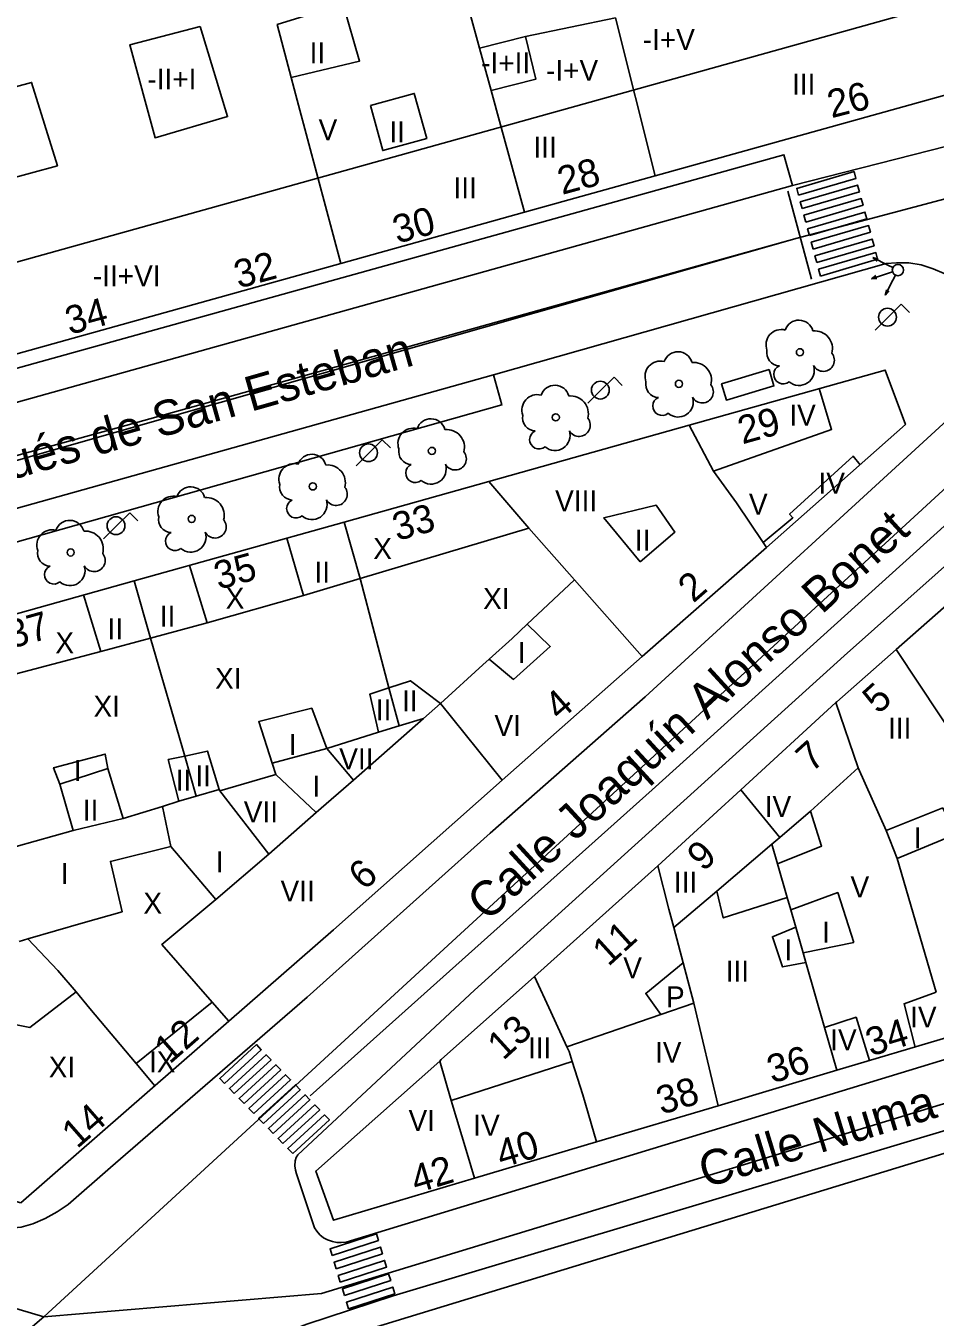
# Model space of a CAD drawing. Extents: x 282771 to 285132, y 4823109 to 4825496.
# Drawn here: x 284428.2 to 284493.3, y 4824382.7 to 4824475.1 of the extents above; entities that cross this region are included whole.
import ezdxf

# ---------------------------------------------------------------- set-up
doc = ezdxf.new("R2010")
doc.units = 0
for name, color, linetype in [('ACERA-BORDILLO', 7, 'Continuous'), ('ARBOL', 7, 'Continuous'), ('CALLE-EJE', 7, 'Continuous'), ('CALLE-TEXTO', 7, 'Continuous'), ('EDIFICIO', 7, 'Continuous'), ('FAROLA', 7, 'Continuous'), ('INTERIOR-EDIFICIO', 7, 'Continuous'), ('MARQUESINA-BUS', 7, 'Continuous'), ('MEDIANERA', 7, 'Continuous'), ('NUM-PORTAL', 7, 'Continuous'), ('NUM-VADO', 7, 'Continuous'), ('PASO-PEATONES', 7, 'Continuous'), ('SEMAFORO', 7, 'Continuous'), ('SENAL-VIARIA', 7, 'Continuous'), ('TXT-ALTURA-EDIFICIO', 7, 'Continuous')]:
    doc.layers.add(name, color=color, linetype=linetype)

msp = doc.modelspace()

# ---------------------------------------------------------------- linework, layer by layer
at = {"layer": 'ACERA-BORDILLO'}
for points in [[(284502.776, 4824468.684), (284483.102, 4824463.669)], [(284483.102, 4824463.669), (284482.497, 4824465.872), (284356.368, 4824430.767), (284357.025, 4824428.442), (284355.394, 4824427.984), (284355.041, 4824427.901), (284354.669, 4824427.85), (284354.282, 4824427.833), (284353.886, 4824427.855), (284353.485, 4824427.919), (284353.087, 4824428.024), (284352.698, 4824428.171), (284352.324, 4824428.36), (284351.972, 4824428.586)], [(284351.355, 4824418.141), (284352.215, 4824418.951), (284353.015, 4824419.581), (284353.955, 4824419.961), (284357.367, 4824420.902), (284358.047, 4824418.497), (284369.46, 4824421.723), (284368.788, 4824424.101), (284384.839, 4824428.597), (284385.5, 4824426.257), (284462.318, 4824447.969), (284461.707, 4824450.13), (284489.814, 4824458.1), (284490.564, 4824458.15), (284491.444, 4824458.13), (284492.314, 4824457.99), (284493.174, 4824457.72), (284493.974, 4824457.37)], [(284495.584, 4824448.18), (284472.564, 4824427.081), (284461.484, 4824417.311), (284448.384, 4824405.591), (284434.305, 4824393.391), (284431.285, 4824390.751), (284430.485, 4824390.211), (284429.635, 4824389.741), (284428.755, 4824389.351), (284427.905, 4824389.121), (284427.375, 4824389.081), (284426.865, 4824389.081), (284426.335, 4824389.101), (284425.195, 4824389.281), (284424.165, 4824389.551), (284422.345, 4824390.021), (284354.615, 4824408.781)], [(284500.265, 4824441.997), (284486.814, 4824430.011), (284460.364, 4824406.091), (284447.721, 4824394.305), (284447.602, 4824394.108), (284447.512, 4824393.878), (284447.499, 4824393.502), (284447.553, 4824393.192), (284447.62, 4824392.942), (284448.901, 4824389.078), (284449.068, 4824388.832), (284449.275, 4824388.576), (284449.541, 4824388.359), (284449.846, 4824388.201), (284450.201, 4824388.083), (284450.497, 4824388.024), (284450.802, 4824388.014), (284451.182, 4824388.038), (284534.83, 4824413.564)], [(284428.355, 4824371.671), (284445.734, 4824381.151), (284446.974, 4824381.661), (284448.364, 4824382.181), (284454.534, 4824384.211), (284501.904, 4824398.411)]]:
    msp.add_lwpolyline(points, dxfattribs=at)
at = {"layer": 'ARBOL'}
for centre in [(284483.644, 4824451.74), (284474.984, 4824449.48), (284466.174, 4824447.08), (284457.304, 4824444.68), (284448.784, 4824442.14), (284440.114, 4824439.81), (284431.455, 4824437.41)]:
    msp.add_circle(centre, 0.255, dxfattribs=at)
for centre, radius, start, end in [((284482.314, 4824452.27), 1.097, 75.4318, 200.55608), ((284483.574, 4824453), 1.038, 15.64228, 161.38435), ((284484.704, 4824452), 1.272, 345.03273, 95.79925), ((284474.914, 4824450.74), 1.038, 15.64228, 161.38435), ((284482.204, 4824451.7), 0.935, 168.59898, 268.13236), ((284485.314, 4824451.17), 0.797, 208.96246, 38.99103), ((284473.654, 4824450.01), 1.097, 75.4318, 200.55608), ((284476.044, 4824449.74), 1.272, 345.03273, 95.79925), ((284482.444, 4824450.15), 0.672, 113.73672, 309.4725), ((284483.584, 4824450.45), 1.086, 228.95447, 17.92796), ((284473.544, 4824449.44), 0.935, 168.59898, 268.13236), ((284464.844, 4824447.61), 1.097, 75.4318, 200.55608), ((284466.104, 4824448.34), 1.038, 15.64228, 161.38435), ((284476.654, 4824448.91), 0.797, 208.96246, 38.99103), ((284467.234, 4824447.34), 1.272, 345.03273, 95.79925), ((284473.784, 4824447.89), 0.672, 113.73672, 309.4725), ((284474.924, 4824448.19), 1.086, 228.95447, 17.92796), ((284457.234, 4824445.94), 1.038, 15.64228, 161.38435), ((284464.734, 4824447.04), 0.935, 168.59898, 268.13236), ((284467.844, 4824446.51), 0.797, 208.96246, 38.99103), ((284455.974, 4824445.21), 1.097, 75.4318, 200.55608), ((284458.364, 4824444.94), 1.272, 345.03273, 95.79925), ((284464.974, 4824445.49), 0.672, 113.73672, 309.4725), ((284466.114, 4824445.79), 1.086, 228.95447, 17.92796), ((284448.714, 4824443.4), 1.038, 15.64228, 161.38435), ((284455.864, 4824444.64), 0.935, 168.59898, 268.13236), ((284458.974, 4824444.11), 0.797, 208.96246, 38.99103), ((284447.454, 4824442.67), 1.097, 75.4318, 200.55608), ((284449.844, 4824442.4), 1.272, 345.03273, 95.79925), ((284456.104, 4824443.09), 0.672, 113.73672, 309.4725), ((284457.244, 4824443.39), 1.086, 228.95447, 17.92796), ((284447.344, 4824442.1), 0.935, 168.59898, 268.13236), ((284438.785, 4824440.34), 1.097, 75.4318, 200.55608), ((284440.044, 4824441.07), 1.038, 15.64228, 161.38435), ((284441.174, 4824440.07), 1.272, 345.03273, 95.79925), ((284450.454, 4824441.57), 0.797, 208.96246, 38.99103), ((284447.584, 4824440.55), 0.672, 113.73672, 309.4725), ((284448.724, 4824440.85), 1.086, 228.95447, 17.92796), ((284431.385, 4824438.67), 1.038, 15.64228, 161.38435), ((284438.675, 4824439.77), 0.935, 168.59898, 268.13236), ((284441.784, 4824439.24), 0.797, 208.96246, 38.99103), ((284430.125, 4824437.94), 1.097, 75.4318, 200.55608), ((284432.515, 4824437.67), 1.272, 345.03273, 95.79925), ((284438.915, 4824438.22), 0.672, 113.73672, 309.4725), ((284440.055, 4824438.52), 1.086, 228.95447, 17.92796), ((284430.015, 4824437.37), 0.935, 168.59898, 268.13236), ((284433.125, 4824436.84), 0.797, 208.96246, 38.99103), ((284430.255, 4824435.82), 0.672, 113.73672, 309.4725), ((284431.395, 4824436.12), 1.086, 228.95447, 17.92796)]:
    msp.add_arc(centre, radius, start, end, dxfattribs=at)
at = {"layer": 'CALLE-EJE'}
for points in [[(284348.395, 4824421.451), (284483.447, 4824459.906), (284512.258, 4824467.574)], [(284512.258, 4824467.574), (284502.139, 4824449.446), (284429.525, 4824382.711)], [(284323.226, 4824414.301), (284429.525, 4824382.711)], [(284543.7, 4824413.303), (284534.054, 4824410.191), (284449.414, 4824384.381), (284429.525, 4824382.711)], [(284429.525, 4824382.711), (284421.25, 4824375.638), (284305.456, 4824344.081)]]:
    msp.add_lwpolyline(points, dxfattribs=at)
at = {"layer": 'EDIFICIO'}
for points in [[(284502.844, 4824472.61), (284473.284, 4824464.37), (284463.944, 4824461.77), (284450.784, 4824458.1), (284428.135, 4824451.78), (284418.185, 4824449.01), (284408.225, 4824446.23), (284376.415, 4824437.36), (284363.145, 4824433.66), (284352.125, 4824430.59), (284350.505, 4824436.69), (284345.265, 4824456.38), (284346.405, 4824459.08), (284355.585, 4824461.49), (284368.485, 4824464.89)], [(284427.895, 4824390.861), (284442.764, 4824403.861), (284450.254, 4824410.391), (284462.344, 4824421.101), (284472.364, 4824429.971), (284481.264, 4824437.76), (284491.197, 4824446.567), (284489.737, 4824450.467), (284475.726, 4824446.526), (284461.387, 4824442.497), (284451.023, 4824439.586), (284435.995, 4824435.384), (284421.603, 4824431.356), (284406.844, 4824427.236), (284392.124, 4824423.126), (284384.02, 4824420.865), (284363.301, 4824415.105), (284357.915, 4824413.616), (284358.754, 4824409.986), (284372.507, 4824406.185), (284385.555, 4824402.561), (284427.895, 4824390.861)], [(284464.644, 4824407.071), (284473.474, 4824414.971), (284479.414, 4824420.431), (284486.204, 4824426.661), (284486.294, 4824426.721), (284490.544, 4824430.471), (284500.294, 4824439.05)], [(284523.694, 4824374.331), (284512.254, 4824367.291), (284484.164, 4824351.271), (284454.124, 4824339.981), (284447.014, 4824380.041), (284497.374, 4824395.441), (284511.244, 4824399.561), (284518.494, 4824401.751), (284525.534, 4824403.861), (284534.085, 4824406.408), (284538.597, 4824404.75), (284546.829, 4824392.109), (284545.912, 4824388.022), (284543.523, 4824386.551), (284536.184, 4824382.031), (284530.024, 4824378.241), (284523.694, 4824374.331)], [(284494.324, 4824402.741), (284486.294, 4824400.351), (284477.804, 4824397.811), (284469.094, 4824395.221), (284460.364, 4824392.621), (284450.264, 4824389.611), (284448.994, 4824393.131), (284457.864, 4824401.011), (284457.974, 4824401.111), (284464.644, 4824407.071)]]:
    msp.add_lwpolyline(points, dxfattribs=at)
at = {"layer": 'FAROLA'}
for p, q in [((284490.894, 4824455.18), (284489.954, 4824454.25)), ((284491.484, 4824454.59), (284490.894, 4824455.18)), ((284489.954, 4824454.25), (284489.024, 4824453.31)), ((284470.341, 4824449.961), (284469.401, 4824449.031)), ((284470.931, 4824449.371), (284470.341, 4824449.961)), ((284469.401, 4824449.031), (284468.471, 4824448.091)), ((284453.748, 4824445.478), (284452.808, 4824444.548)), ((284454.338, 4824444.888), (284453.748, 4824445.478)), ((284452.808, 4824444.548), (284451.878, 4824443.608)), ((284435.678, 4824440.255), (284434.738, 4824439.325)), ((284436.268, 4824439.665), (284435.678, 4824440.255)), ((284434.738, 4824439.325), (284433.808, 4824438.385))]:
    msp.add_line(p, q, dxfattribs=at)
for centre in [(284489.914, 4824454.25), (284469.361, 4824449.031), (284452.768, 4824444.548), (284434.698, 4824439.325)]:
    msp.add_circle(centre, 0.637, dxfattribs=at)
at = {"layer": 'INTERIOR-EDIFICIO'}
for points in [[(284454.724, 4824477.61), (284450.954, 4824476.64), (284452.134, 4824472.58), (284447.245, 4824471.4), (284446.234, 4824475.21), (284450.342, 4824476.455), (284448.724, 4824483.82), (284452.584, 4824484.89), (284454.724, 4824477.61)], [(284440.714, 4824475.06), (284435.685, 4824473.75), (284437.495, 4824467.1), (284442.684, 4824468.61), (284440.714, 4824475.06)], [(284463.994, 4824474.35), (284460.722, 4824473.499), (284461.545, 4824470.468), (284464.744, 4824471.28), (284463.994, 4824474.35)], [(284423.513, 4824467.45), (284424.691, 4824463.509), (284430.505, 4824465.09), (284428.655, 4824471.05), (284422.902, 4824469.489), (284422.514, 4824470.79), (284420.075, 4824470.08), (284421.115, 4824466.73), (284423.513, 4824467.45)], [(284452.904, 4824469.4), (284453.794, 4824466.18), (284456.934, 4824467.05), (284456.044, 4824470.27), (284452.904, 4824469.4)], [(284472.214, 4824436.74), (284474.694, 4824438.87), (284473.354, 4824440.8), (284469.604, 4824439.88), (284472.214, 4824436.74)], [(284464.124, 4824432.281), (284465.774, 4824430.681), (284463.144, 4824428.321), (284461.405, 4824429.77), (284463.044, 4824431.261), (284464.124, 4824432.281)], [(284454.954, 4824424.991), (284453.484, 4824424.551), (284452.874, 4824427.271), (284454.234, 4824427.721), (284455.774, 4824428.231), (284457.914, 4824426.591), (284456.704, 4824425.531), (284454.954, 4824424.991)], [(284448.704, 4824426.261), (284444.914, 4824425.311), (284445.874, 4824422.321), (284446.134, 4824421.513), (284449.025, 4824418.79), (284451.684, 4824421.121), (284449.784, 4824423.381), (284448.704, 4824426.261)], [(284427.565, 4824416.371), (284431.635, 4824417.511), (284430.675, 4824420.821), (284430.235, 4824422.001), (284433.925, 4824422.981), (284434.105, 4824421.941), (284435.215, 4824418.361), (284438.015, 4824419.221), (284439.195, 4824419.601), (284438.435, 4824422.581), (284439.615, 4824422.831), (284441.254, 4824423.191), (284442.074, 4824420.441)], [(284442.134, 4824420.351), (284445.634, 4824415.811), (284441.844, 4824412.561), (284438.625, 4824416.361), (284434.295, 4824415.301), (284435.135, 4824411.691), (284432.345, 4824410.891), (284428.385, 4824409.761), (284430.545, 4824407.491), (284431.845, 4824405.951), (284428.535, 4824403.401), (284424.015, 4824404.311)], [(284493.864, 4824419.121), (284489.81, 4824417.519), (284490.594, 4824415.511), (284494.795, 4824417.239), (284493.864, 4824419.121)], [(284487.504, 4824409.491), (284486.354, 4824413.061), (284482.984, 4824411.821), (284483.342, 4824410.58), (284481.674, 4824409.911), (284482.404, 4824407.741), (284484.066, 4824408.071), (284483.867, 4824408.761), (284487.504, 4824409.491)], [(284473.684, 4824404.331), (284476.044, 4824405.141), (284475.287, 4824408.031), (284472.614, 4824405.851), (284473.684, 4824404.331)]]:
    msp.add_lwpolyline(points, dxfattribs=at)
at = {"layer": 'MARQUESINA-BUS'}
msp.add_lwpolyline([(284481.435, 4824450.502), (284478.036, 4824449.478), (284478.387, 4824448.312), (284481.786, 4824449.336), (284481.435, 4824450.502)], dxfattribs=at)
at = {"layer": 'MEDIANERA'}
for p, q in [((284475.726, 4824446.526), (284477.454, 4824443.22)), ((284461.387, 4824442.497), (284464.236, 4824439.158))]:
    msp.add_line(p, q, dxfattribs=at)
for points in [[(284459.334, 4824478.59), (284460.722, 4824473.499)], [(284350.505, 4824436.69), (284499.344, 4824478.22)], [(284463.994, 4824474.35), (284470.445, 4824475.68)], [(284473.284, 4824464.37), (284470.445, 4824475.68)], [(284450.784, 4824458.1), (284449.144, 4824464.24), (284447.674, 4824469.78), (284447.245, 4824471.4)], [(284463.944, 4824461.77), (284462.224, 4824468.03), (284461.545, 4824470.468)], [(284477.454, 4824443.22), (284485.914, 4824446.22), (284485.019, 4824449.135)], [(284481.014, 4824438.13), (284483.144, 4824439.89), (284482.904, 4824440.16), (284487.444, 4824444.31), (284487.953, 4824443.691)], [(284477.454, 4824443.22), (284479.114, 4824440.96), (284481.014, 4824438.13)], [(284451.023, 4824439.586), (284452.174, 4824435.55)], [(284464.236, 4824439.158), (284452.174, 4824435.55)], [(284464.236, 4824439.158), (284467.514, 4824435.46)], [(284448.114, 4824434.34), (284446.932, 4824438.436)], [(284481.014, 4824438.13), (284481.264, 4824437.76)], [(284441.234, 4824432.371), (284439.96, 4824436.485)], [(284437.175, 4824431.281), (284435.995, 4824435.384)], [(284452.174, 4824435.55), (284448.114, 4824434.34)], [(284452.174, 4824435.55), (284454.234, 4824427.721), (284454.954, 4824424.991)], [(284467.514, 4824435.46), (284464.124, 4824432.281)], [(284467.514, 4824435.46), (284472.364, 4824429.971)], [(284433.605, 4824430.331), (284432.373, 4824434.376)], [(284448.114, 4824434.34), (284441.234, 4824432.371)], [(284441.234, 4824432.371), (284437.175, 4824431.281)], [(284433.605, 4824430.331), (284437.175, 4824431.281)], [(284440.445, 4824419.961), (284439.615, 4824422.831), (284437.175, 4824431.281)], [(284426.745, 4824428.511), (284433.605, 4824430.331)], [(284490.544, 4824430.471), (284498.324, 4824418.691)], [(284462.344, 4824421.101), (284457.914, 4824426.591), (284460.954, 4824429.361), (284461.405, 4824429.77)], [(284486.204, 4824426.661), (284487.824, 4824421.991)], [(284451.684, 4824421.121), (284456.704, 4824425.531)], [(284453.484, 4824424.551), (284449.784, 4824423.381), (284445.874, 4824422.321)], [(284430.675, 4824420.821), (284434.105, 4824421.941)], [(284484.394, 4824418.891), (284487.824, 4824421.991)], [(284487.824, 4824421.991), (284489.81, 4824417.519)], [(284440.445, 4824419.961), (284442.074, 4824420.441), (284442.134, 4824420.351), (284446.134, 4824421.513)], [(284482.204, 4824417.011), (284479.414, 4824420.431)], [(284438.625, 4824416.361), (284438.015, 4824419.221)], [(284439.195, 4824419.601), (284440.445, 4824419.961)], [(284431.635, 4824417.511), (284435.215, 4824418.361)], [(284445.634, 4824415.811), (284449.025, 4824418.79)], [(284484.394, 4824418.891), (284485.194, 4824416.391), (284482.031, 4824415.12)], [(284482.204, 4824417.011), (284484.394, 4824418.891)], [(284481.624, 4824416.531), (284477.694, 4824413.179)], [(284482.204, 4824417.011), (284481.624, 4824416.531)], [(284481.624, 4824416.531), (284482.031, 4824415.12)], [(284490.594, 4824415.511), (284493.393, 4824405.927)], [(284474.624, 4824410.561), (284474.266, 4824411.884), (284473.474, 4824414.971)], [(284482.031, 4824415.12), (284482.726, 4824412.711)], [(284477.694, 4824413.179), (284474.624, 4824410.561)], [(284477.694, 4824413.179), (284478.154, 4824411.251), (284482.726, 4824412.711)], [(284482.726, 4824412.711), (284482.984, 4824411.821)], [(284441.585, 4824405.211), (284437.985, 4824409.351), (284441.844, 4824412.561)], [(284474.624, 4824410.561), (284475.287, 4824408.031)], [(284483.342, 4824410.58), (284483.867, 4824408.761)], [(284427.765, 4824409.561), (284428.385, 4824409.761)], [(284484.066, 4824408.071), (284485.408, 4824403.419)], [(284466.974, 4824402.031), (284465.82, 4824404.526), (284464.644, 4824407.071)], [(284431.845, 4824405.951), (284432.815, 4824404.781), (284436.135, 4824400.831)], [(284491.904, 4824402.011), (284491.104, 4824405.111), (284493.393, 4824405.927)], [(284436.135, 4824400.831), (284441.585, 4824405.211)], [(284442.764, 4824403.861), (284441.585, 4824405.211)], [(284466.974, 4824402.031), (284473.684, 4824404.331)], [(284477.804, 4824397.811), (284476.044, 4824405.141)], [(284488.634, 4824401.041), (284487.664, 4824404.141), (284485.408, 4824403.419)], [(284485.408, 4824403.419), (284486.294, 4824400.351)], [(284466.974, 4824402.031), (284467.134, 4824401.691), (284467.354, 4824400.971)], [(284436.135, 4824400.831), (284437.485, 4824399.241)], [(284457.864, 4824401.011), (284458.694, 4824398.191)], [(284467.354, 4824400.971), (284458.694, 4824398.191)], [(284469.094, 4824395.221), (284468.104, 4824398.581), (284467.354, 4824400.971)], [(284460.364, 4824392.621), (284459.824, 4824394.401), (284458.694, 4824398.191)]]:
    msp.add_lwpolyline(points, dxfattribs=at)
at = {"layer": 'PASO-PEATONES'}
for points in [[(284483.544, 4824462.99), (284483.414, 4824463.473), (284487.516, 4824464.672), (284487.647, 4824464.189)], [(284483.805, 4824462.025), (284483.674, 4824462.508), (284487.777, 4824463.706), (284487.907, 4824463.223)], [(284484.065, 4824461.059), (284483.935, 4824461.542), (284488.037, 4824462.74), (284488.167, 4824462.258)], [(284484.325, 4824460.093), (284484.195, 4824460.576), (284488.297, 4824461.775), (284488.427, 4824461.292)], [(284484.586, 4824459.127), (284484.455, 4824459.61), (284488.558, 4824460.809), (284488.688, 4824460.326)], [(284484.846, 4824458.162), (284484.716, 4824458.645), (284488.818, 4824459.843), (284488.948, 4824459.36)], [(284485.106, 4824457.196), (284484.976, 4824457.679), (284489.078, 4824458.877), (284489.208, 4824458.395)], [(284442.467, 4824399.411), (284442.119, 4824399.77), (284444.748, 4824402.181), (284445.097, 4824401.822)], [(284443.164, 4824398.693), (284442.815, 4824399.052), (284445.445, 4824401.463), (284445.793, 4824401.104)], [(284443.86, 4824397.975), (284443.512, 4824398.334), (284446.142, 4824400.746), (284446.49, 4824400.386)], [(284444.557, 4824397.257), (284444.209, 4824397.616), (284446.838, 4824400.027), (284447.187, 4824399.669)], [(284445.254, 4824396.539), (284444.905, 4824396.898), (284447.535, 4824399.31), (284447.884, 4824398.951)], [(284445.95, 4824395.821), (284445.602, 4824396.18), (284448.232, 4824398.592), (284448.58, 4824398.233)], [(284446.647, 4824395.103), (284446.299, 4824395.462), (284448.929, 4824397.874), (284449.277, 4824397.515)], [(284447.344, 4824394.385), (284446.995, 4824394.744), (284449.625, 4824397.156), (284449.974, 4824396.797)], [(284450.165, 4824387.091), (284450.018, 4824387.569), (284453.33, 4824388.652), (284453.476, 4824388.173)], [(284450.458, 4824386.135), (284450.311, 4824386.613), (284453.623, 4824387.695), (284453.77, 4824387.217)], [(284450.751, 4824385.179), (284450.605, 4824385.657), (284453.916, 4824386.739), (284454.063, 4824386.261)], [(284451.044, 4824384.223), (284450.898, 4824384.701), (284454.21, 4824385.783), (284454.356, 4824385.305)], [(284451.338, 4824383.266), (284451.191, 4824383.745), (284454.503, 4824384.827), (284454.65, 4824384.349)]]:
    msp.add_lwpolyline(points, close=True, dxfattribs=at)
at = {"layer": 'SEMAFORO'}
for p, q in [((284489.941, 4824457.98), (284488.87, 4824458.521)), ((284489.164, 4824458.26), (284488.87, 4824458.521)), ((284489.254, 4824458.439), (284488.87, 4824458.521)), ((284490.298, 4824457.8), (284489.941, 4824457.98)), ((284489.902, 4824457.372), (284488.761, 4824456.997)), ((284489.088, 4824457.223), (284488.761, 4824456.997)), ((284489.159, 4824457.008), (284488.761, 4824456.997)), ((284490.279, 4824457.496), (284489.902, 4824457.372)), ((284490.294, 4824456.905), (284490.474, 4824457.262)), ((284489.753, 4824455.834), (284490.294, 4824456.905)), ((284489.753, 4824455.834), (284489.835, 4824456.218)), ((284490.014, 4824456.128), (284489.753, 4824455.834))]:
    msp.add_line(p, q, dxfattribs=at)
msp.add_circle((284490.655, 4824457.619), 0.4, dxfattribs=at)
at = {"layer": 'SENAL-VIARIA'}
for points in [[(284357.025, 4824428.442), (284483.102, 4824463.669)], [(284482.787, 4824463.269), (284484.474, 4824456.971)], [(284324.008, 4824415.472), (284382.41, 4824431.922), (284436.102, 4824446.686), (284483.447, 4824459.906)], [(284461.707, 4824450.13), (284384.839, 4824428.597)], [(284448.584, 4824398.529), (284473.064, 4824420.427), (284499.128, 4824443.945)]]:
    msp.add_lwpolyline(points, dxfattribs=at)

# ---------------------------------------------------------------- texts
at = {"layer": 'CALLE-TEXTO'}
for s, rotation, p in [('Calle Marqués de San Esteban', 15.89425, (284411.633, 4824438.158)), ('Calle Joaquín Alonso Bonet', 42.58383, (284461.27, 4824410.922)), ('Calle Numa Guilhou', 16.95851, (284476.878, 4824391.909))]:
    msp.add_text(s, height=2.5, rotation=rotation, dxfattribs=at).set_placement(p)
at = {"layer": 'NUM-PORTAL'}
for s, rotation, p in [('26', 14.35546, (284485.904, 4824468.485)), ('28', 15.21004, (284466.621, 4824462.997)), ('30', 15.21004, (284454.824, 4824459.505)), ('32', 15.21004, (284443.469, 4824456.292)), ('34', 15.21004, (284431.383, 4824452.982)), ('29', 15.59004, (284479.526, 4824445.143)), ('33', 15.59004, (284454.818, 4824438.223)), ('35', 15.59004, (284442.04, 4824434.729)), ('2', 41.16004, (284476.021, 4824433.747)), ('37', 15.59004, (284427.21, 4824430.516)), ('4', 41.16004, (284466.458, 4824425.308)), ('7', 42.24004, (284484.494, 4824421.611)), ('9', 42.24004, (284476.713, 4824414.51)), ('6', 41.16004, (284452.446, 4824413.166)), ('11', 42.24004, (284469.927, 4824407.718)), ('12', 41.16004, (284438.541, 4824400.736)), ('13', 42.24004, (284462.411, 4824401.004)), ('34', 16.83004, (284488.713, 4824401.333)), ('36', 16.83004, (284481.654, 4824399.395)), ('38', 16.83004, (284473.731, 4824397.156)), ('14', 41.16004, (284431.917, 4824394.686)), ('40', 16.83004, (284462.283, 4824393.336)), ('42', 16.83004, (284456.168, 4824391.522))]:
    msp.add_text(s, height=2, rotation=rotation, dxfattribs=at).set_placement(p)
at = {"layer": 'NUM-VADO'}
msp.add_text('5', height=2, rotation=42.24004, dxfattribs=at).set_placement((284489.259, 4824425.776))
at = {"layer": 'TXT-ALTURA-EDIFICIO'}
for s, p in [('-I+V', (284472.393, 4824473.37)), ('II', (284448.553, 4824472.43)), ('-I+II', (284460.83, 4824471.7)), ('-II+I', (284436.941, 4824470.55)), ('-I+V', (284465.473, 4824471.17)), ('III', (284483.082, 4824470.17)), ('V', (284449.196, 4824466.91)), ('II', (284454.263, 4824466.77)), ('III', (284464.572, 4824465.68)), ('III', (284458.852, 4824462.75)), ('-II+VI', (284433.042, 4824456.46)), ('IV', (284482.886, 4824446.493)), ('IV', (284484.975, 4824441.62)), ('VIII', (284466.124, 4824440.35)), ('V', (284479.995, 4824440.11)), ('II', (284471.833, 4824437.54)), ('X', (284453.108, 4824436.94)), ('II', (284448.903, 4824435.25)), ('X', (284442.548, 4824433.39)), ('XI', (284460.969, 4824433.361)), ('II', (284437.833, 4824432.111)), ('II', (284434.093, 4824431.191)), ('X', (284430.358, 4824430.201)), ('I', (284463.453, 4824429.504)), ('XI', (284441.789, 4824427.651)), ('II', (284455.164, 4824426.04)), ('XI', (284433.089, 4824425.651)), ('II', (284453.291, 4824425.401)), ('VI', (284461.785, 4824424.271)), ('III', (284489.952, 4824424.081)), ('I', (284447.053, 4824422.921)), ('VII', (284450.674, 4824421.881)), ('I', (284431.674, 4824421.051)), ('II', (284440.383, 4824420.671)), ('II', (284438.973, 4824420.361)), ('I', (284448.763, 4824419.931)), ('II', (284432.323, 4824418.221)), ('VII', (284443.844, 4824418.091)), ('IV', (284481.125, 4824418.471)), ('I', (284491.783, 4824416.241)), ('I', (284441.833, 4824414.511)), ('I', (284430.754, 4824413.681)), ('III', (284474.622, 4824413.061)), ('VII', (284446.474, 4824412.431)), ('V', (284487.265, 4824412.721)), ('X', (284436.658, 4824411.561)), ('I', (284485.223, 4824409.491)), ('I', (284482.543, 4824408.221)), ('V', (284471.003, 4824406.931)), ('III', (284478.332, 4824406.701)), ('P', (284474.059, 4824404.851)), ('IV', (284491.535, 4824403.411)), ('III', (284464.182, 4824401.201)), ('IV', (284485.815, 4824401.781)), ('IX', (284437.058, 4824400.201)), ('IV', (284473.275, 4824400.881)), ('XI', (284429.879, 4824399.831)), ('VI', (284455.635, 4824396.011)), ('IV', (284460.265, 4824395.661))]:
    msp.add_text(s, height=1.5, rotation=0.00004, dxfattribs=at).set_placement(p)

doc.saveas('drawing.dxf')
